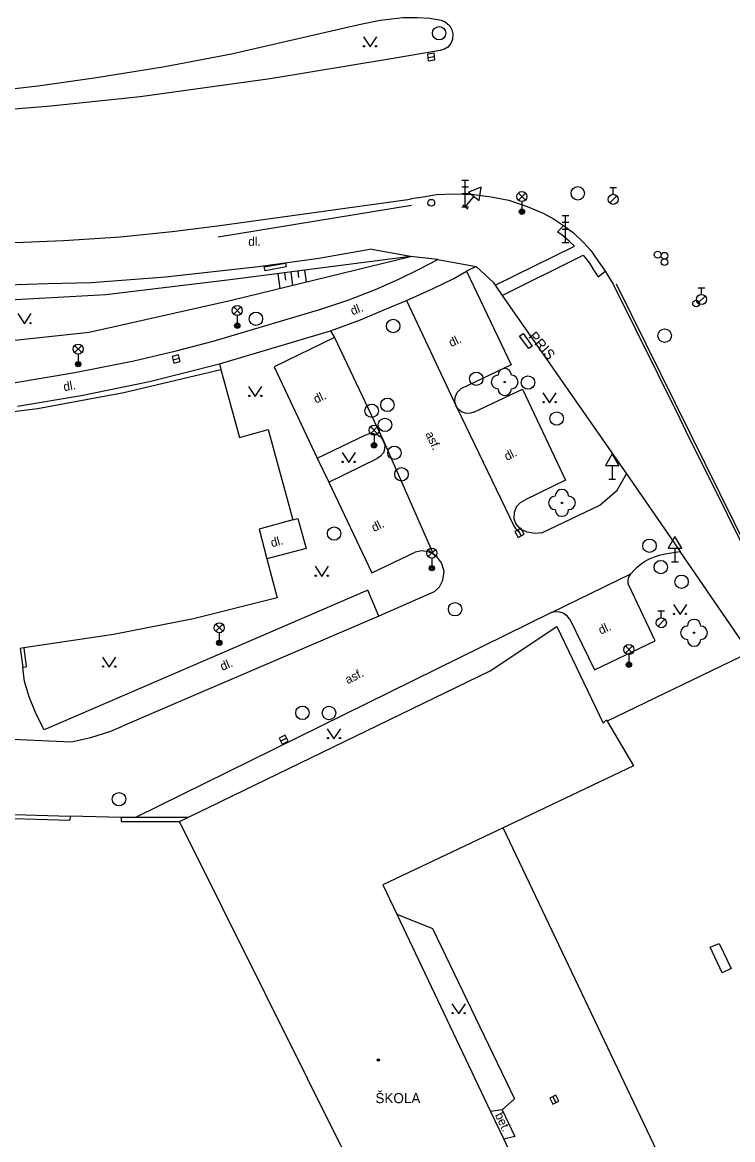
# Model space of a CAD drawing. Extents: x -598341 to -594502, y -1162301 to -1161406.
# Drawn here: x -597950.1 to -597897.2, y -1161577.7 to -1161494.5 of the extents above; entities that cross this region are included whole.
import ezdxf

# ---------------------------------------------------------------- set-up
doc = ezdxf.new("R2010")
doc.units = 0
for name, color, linetype in [('Vrstva 10', 7, 'Continuous'), ('Vrstva 11', 7, 'Continuous'), ('Vrstva 14', 7, 'Continuous'), ('Vrstva 15', 7, 'Continuous'), ('Vrstva 22', 7, 'Continuous'), ('Vrstva 24', 7, 'Continuous'), ('Vrstva 27', 7, 'Continuous'), ('Vrstva 28', 7, 'Continuous'), ('Vrstva 31', 7, 'Continuous'), ('Vrstva 33', 7, 'Continuous'), ('Vrstva 34', 7, 'Continuous'), ('Vrstva 36', 7, 'Continuous'), ('Vrstva 39', 7, 'Continuous'), ('Vrstva 40', 7, 'Continuous'), ('Vrstva 41', 7, 'Continuous'), ('Vrstva 5', 7, 'Continuous'), ('Vrstva 7', 7, 'Continuous'), ('Vrstva 8', 7, 'Continuous'), ('Vrstva 9', 7, 'Continuous')]:
    doc.layers.add(name, color=color, linetype=linetype)

msp = doc.modelspace()

# ---------------------------------------------------------------- linework, layer by layer
at = {"layer": 'Vrstva 10'}
for p, q in [((-597935.56, -1161509.65), (-597921.2, -1161507.66)), ((-597917.01, -1161513.01), (-597913.68, -1161519.99)), ((-597926.85, -1161517.96), (-597931.33, -1161520.13)), ((-597927.14, -1161517.47), (-597926.85, -1161517.96)), ((-597931.33, -1161520.13), (-597928.12, -1161526.95)), ((-597913.68, -1161519.99), (-597917.43, -1161521.79)), ((-597916.47, -1161523.52), (-597912.83, -1161521.81)), ((-597912.83, -1161521.81), (-597909.63, -1161528.57)), ((-597928.12, -1161526.95), (-597924.51, -1161525.2)), ((-597927.27, -1161528.72), (-597923.66, -1161526.97)), ((-597905.78, -1161529.32), (-597905.1, -1161528.11)), ((-597927.27, -1161528.72), (-597924.05, -1161535.48)), ((-597909.63, -1161528.57), (-597912.64, -1161530.05)), ((-597907.07, -1161530.44), (-597905.78, -1161529.32)), ((-597911.39, -1161532.49), (-597907.07, -1161530.44)), ((-597924.05, -1161535.48), (-597920.83, -1161533.94)), ((-597902.24, -1161534.07), (-597901.1, -1161533.88)), ((-597902.95, -1161540.55), (-597904.95, -1161536.34)), ((-597919.41, -1161536.88), (-597923.54, -1161538.71)), ((-597910.68, -1161538.44), (-597941.67, -1161553.7)), ((-597923.54, -1161538.71), (-597937.85, -1161544.83)), ((-597909.32, -1161538.92), (-597907.48, -1161542.69)), ((-597907.48, -1161542.69), (-597902.95, -1161540.55)), ((-597937.85, -1161544.83), (-597942.63, -1161546.9)), ((-597954.9, -1161547.68), (-597946.45, -1161548.05))]:
    msp.add_line(p, q, dxfattribs=at)
for points in [[(-597925.77, -1161494.82), (-597924.78, -1161494.6), (-597923.45, -1161494.33), (-597921.76, -1161494.14), (-597920.65, -1161494.12), (-597919.75, -1161494.18), (-597918.9, -1161494.33), (-597918.59, -1161494.45), (-597918.26, -1161494.76), (-597918.09, -1161495.06), (-597918.02, -1161495.35), (-597918.05, -1161495.74), (-597918.18, -1161496.06), (-597918.39, -1161496.34), (-597918.65, -1161496.5), (-597918.97, -1161496.6)], [(-597996.85, -1161496.39), (-597991.56, -1161497.35), (-597984.61, -1161498.36), (-597979.59, -1161498.93), (-597975.67, -1161499.3), (-597970.99, -1161499.65), (-597964.69, -1161499.92), (-597958.84, -1161499.97), (-597955.34, -1161499.95), (-597948.91, -1161499.23), (-597944.56, -1161498.61), (-597939.48, -1161497.78), (-597934.51, -1161496.84), (-597925.77, -1161494.82)], [(-597918.97, -1161496.6), (-597922.63, -1161497.21), (-597931.63, -1161498.7), (-597941.31, -1161500.04), (-597947.97, -1161500.74), (-597952.51, -1161501.1), (-597956.75, -1161501.38), (-597957.53, -1161501.38), (-597967.99, -1161501.33), (-597978.95, -1161500.91), (-597991.18, -1161499.67), (-598000.54, -1161498.25)], [(-597920.68, -1161507.57), (-597919.24, -1161507.32), (-597917.98, -1161507.26), (-597916.46, -1161507.32), (-597915.16, -1161507.48), (-597913.85, -1161507.74), (-597912.48, -1161508.21), (-597911.29, -1161508.69), (-597910.54, -1161509.11), (-597909.79, -1161509.62)], [(-597920.68, -1161507.57), (-597921.2, -1161507.66)], [(-597951.24, -1161510.92), (-597947.03, -1161510.74), (-597942.79, -1161510.46), (-597938.92, -1161510.07), (-597935.56, -1161509.65)], [(-597909.79, -1161509.62), (-597909.03, -1161510.17), (-597908.28, -1161510.9), (-597907.76, -1161511.49), (-597907.24, -1161512.19), (-597906.68, -1161513.02)], [(-597921.47, -1161515.2), (-597919.49, -1161514.31), (-597917.95, -1161513.57), (-597917.01, -1161513.01)], [(-597906.68, -1161513.02), (-597906.08, -1161513.99)], [(-597906.08, -1161513.99), (-597901.11, -1161523.98), (-597900.71, -1161524.89), (-597894.49, -1161537.35), (-597886.93, -1161552.72), (-597882.7, -1161561.26), (-597882.43, -1161561.8), (-597879.39, -1161567.94), (-597878.93, -1161568.86), (-597877.58, -1161571.67), (-597877.09, -1161572.63), (-597872.37, -1161582.18), (-597868.42, -1161590.11), (-597865.76, -1161595.56), (-597859.39, -1161608.44), (-597858.37, -1161610.54), (-597857.91, -1161611.52), (-597855.68, -1161616), (-597855.22, -1161616.92), (-597853.08, -1161621.32), (-597849.69, -1161628.2)], [(-597927.14, -1161517.47), (-597924.91, -1161516.63), (-597923.04, -1161515.85), (-597921.47, -1161515.2)], [(-597916.47, -1161523.52), (-597916.71, -1161523.6), (-597917.04, -1161523.61), (-597917.33, -1161523.52), (-597917.61, -1161523.32), (-597917.78, -1161523.07), (-597917.88, -1161522.71), (-597917.86, -1161522.39), (-597917.7, -1161522.04), (-597917.43, -1161521.79)], [(-597924.51, -1161525.2), (-597924.24, -1161525.11), (-597923.94, -1161525.11), (-597923.63, -1161525.21), (-597923.4, -1161525.36), (-597923.23, -1161525.59), (-597923.1, -1161525.94), (-597923.11, -1161526.26), (-597923.2, -1161526.54), (-597923.41, -1161526.8), (-597923.66, -1161526.97)], [(-597911.39, -1161532.49), (-597911.92, -1161532.54), (-597912.5, -1161532.46), (-597912.99, -1161532.22), (-597913.34, -1161531.81), (-597913.47, -1161531.45), (-597913.44, -1161530.95), (-597913.26, -1161530.51), (-597912.99, -1161530.25), (-597912.64, -1161530.05)], [(-597919.5, -1161534.07), (-597919.87, -1161533.92), (-597920.33, -1161533.85), (-597920.83, -1161533.94)], [(-597919.41, -1161536.88), (-597919.02, -1161536.53), (-597918.76, -1161536.03), (-597918.68, -1161535.36), (-597918.87, -1161534.72), (-597919.16, -1161534.33), (-597919.5, -1161534.07)], [(-597904.77, -1161535.56), (-597904.55, -1161535.3), (-597904.29, -1161535.05), (-597904, -1161534.81), (-597903.75, -1161534.64), (-597903.38, -1161534.43), (-597903.01, -1161534.28), (-597902.64, -1161534.16), (-597902.24, -1161534.07)], [(-597904.95, -1161536.34), (-597904.97, -1161536.18), (-597904.97, -1161536), (-597904.92, -1161535.8), (-597904.77, -1161535.56)], [(-597909.32, -1161538.92), (-597909.49, -1161538.72), (-597909.63, -1161538.6), (-597909.81, -1161538.49), (-597910.06, -1161538.41), (-597910.35, -1161538.38), (-597910.68, -1161538.44)], [(-597946.45, -1161548.05), (-597945, -1161547.73), (-597943.5, -1161547.27), (-597942.63, -1161546.9)]]:
    msp.add_lwpolyline(points, dxfattribs=at)
at = {"layer": 'Vrstva 11'}
for p, q in [((-597919.15, -1161512.15), (-597916.28, -1161512.66)), ((-597916.28, -1161512.66), (-597917.01, -1161513.01)), ((-597916.28, -1161512.66), (-597915.03, -1161513.84)), ((-597915.03, -1161513.84), (-597914.87, -1161514.07)), ((-597914.87, -1161514.07), (-597914.35, -1161514.82)), ((-597914.35, -1161514.82), (-597905.1, -1161528.11)), ((-597921.47, -1161515.2), (-597917.74, -1161523.16)), ((-597935.87, -1161518.24), (-597927.86, -1161515.84)), ((-597935.4, -1161519.92), (-597927.14, -1161517.47)), ((-597926.85, -1161517.96), (-597923.19, -1161525.65)), ((-597935.4, -1161519.92), (-597935.3, -1161520.34)), ((-597917.74, -1161523.16), (-597913.49, -1161531.97)), ((-597923.19, -1161525.65), (-597919.5, -1161534.07)), ((-597928.12, -1161526.95), (-597927.27, -1161528.72)), ((-597905.1, -1161528.11), (-597901.1, -1161533.88)), ((-597929.94, -1161531.54), (-597929.57, -1161531.43)), ((-597929.57, -1161531.43), (-597928.95, -1161533.66)), ((-597928.95, -1161533.66), (-597931.88, -1161534.44)), ((-597895.94, -1161541.4), (-597901.1, -1161533.88)), ((-597910.68, -1161538.44), (-597904.77, -1161535.56)), ((-597924.35, -1161536.76), (-597948.46, -1161547.16)), ((-597923.54, -1161538.71), (-597924.35, -1161536.76)), ((-597898.05, -1161588.52), (-597914.27, -1161554.45))]:
    msp.add_line(p, q, dxfattribs=at)
for points in [[(-597914.87, -1161514.07), (-597908.97, -1161511.15), (-597909.37, -1161510.79), (-597909.76, -1161510.43), (-597909.99, -1161510.27), (-597910.22, -1161510.11), (-597909.79, -1161509.62)], [(-597955.96, -1161514.16), (-597955.09, -1161514.14), (-597953.51, -1161514.1), (-597951.24, -1161514.04), (-597948.21, -1161513.94), (-597944.96, -1161513.87), (-597939.43, -1161513.43), (-597932.5, -1161512.68), (-597928, -1161512.04), (-597924.21, -1161511.38)], [(-597921.17, -1161511.92), (-597924.21, -1161511.38)], [(-597927.86, -1161515.84), (-597925.77, -1161515.14), (-597923.79, -1161514.37), (-597922.04, -1161513.61), (-597920.53, -1161512.87), (-597919.15, -1161512.15)], [(-597919.15, -1161512.15), (-597921.17, -1161511.92)], [(-597914.35, -1161514.82), (-597908.31, -1161511.82), (-597907.86, -1161512.42), (-597907.54, -1161512.93), (-597907.21, -1161513.43), (-597906.68, -1161513.02)], [(-597905.87, -1161513.96), (-597893.77, -1161538.4), (-597875.07, -1161576.2), (-597868.12, -1161590.3), (-597858.17, -1161610.48), (-597850.65, -1161625.75), (-597843.12, -1161641.02)], [(-597950.75, -1161521.32), (-597946.18, -1161520.57), (-597941.78, -1161519.7), (-597938.62, -1161518.94), (-597935.87, -1161518.24)], [(-597950.45, -1161523.06), (-597945.72, -1161522.28), (-597940.63, -1161521.24), (-597935.4, -1161519.92)], [(-597913.49, -1161531.97), (-597913.36, -1161532.17), (-597913.2, -1161532.33), (-597913.03, -1161532.46)], [(-597948.46, -1161547.16), (-597949.07, -1161546.01), (-597949.57, -1161544.7), (-597949.92, -1161543.57), (-597950.06, -1161542.5)], [(-597922.2, -1161560.88), (-597919.53, -1161561.95), (-597913.44, -1161574.65), (-597914.35, -1161575.45)], [(-597898.87, -1161563.35), (-597898.2, -1161563.07), (-597897.29, -1161564.93), (-597897.97, -1161565.26), (-597898.87, -1161563.35)], [(-597914.35, -1161575.45), (-597915.22, -1161575.58)], [(-597914.35, -1161575.45), (-597913.4, -1161577.43), (-597914.24, -1161577.65)]]:
    msp.add_lwpolyline(points, dxfattribs=at)
at = {"layer": 'Vrstva 14'}
for p, q in [((-597921.17, -1161511.92), (-597934.6, -1161513.67)), ((-597934.6, -1161513.67), (-597943.88, -1161514.79)), ((-597943.88, -1161514.79), (-597953.2, -1161515.29))]:
    msp.add_line(p, q, dxfattribs=at)
msp.add_lwpolyline([(-597958, -1161518.33), (-597952.54, -1161518.35), (-597945.1, -1161517.56), (-597934.51, -1161515.17), (-597921.17, -1161511.92)], dxfattribs=at)
at = {"layer": 'Vrstva 15'}
for p, q in [((-597931.06, -1161513.21), (-597930.92, -1161514.3)), ((-597930.56, -1161513.14), (-597930.49, -1161513.68)), ((-597929.94, -1161514.06), (-597930.06, -1161513.08)), ((-597929.57, -1161513.01), (-597929.51, -1161513.5)), ((-597929.07, -1161512.95), (-597928.96, -1161513.82))]:
    msp.add_line(p, q, dxfattribs=at)
at = {"layer": 'Vrstva 22'}
for centre in [(-597914.16, -1161521.27), (-597909.9, -1161530.27), (-597900.06, -1161539.94)]:
    msp.add_circle(centre, 0.05, dxfattribs=at)
for centre, start, end in [((-597914.16, -1161520.77), 0, 180), ((-597914.66, -1161521.27), 90, 270), ((-597913.66, -1161521.27), 270, 90), ((-597914.16, -1161521.77), 180, 0), ((-597910.4, -1161530.27), 90, 270), ((-597909.9, -1161529.77), 0, 180), ((-597909.4, -1161530.27), 270, 90), ((-597909.9, -1161530.77), 180, 0), ((-597900.06, -1161539.44), 0, 180), ((-597900.56, -1161539.94), 90, 270), ((-597899.56, -1161539.94), 270, 90), ((-597900.06, -1161540.44), 180, 0)]:
    msp.add_arc(centre, 0.5, start, end, dxfattribs=at)
at = {"layer": 'Vrstva 24'}
for points in [[(-597930.44, -1161512.7), (-597932.01, -1161512.99), (-597932.07, -1161512.7), (-597930.5, -1161512.41), (-597930.44, -1161512.7)], [(-597912.37, -1161518.78), (-597913.06, -1161517.85), (-597912.8, -1161517.66), (-597912.11, -1161518.59), (-597912.37, -1161518.78)]]:
    msp.add_lwpolyline(points, dxfattribs=at)
at = {"layer": 'Vrstva 27'}
for p, q in [((-597919.888, -1161497.105), (-597919.392, -1161497.035)), ((-597938.872, -1161519.621), (-597938.388, -1161519.499)), ((-597913.174, -1161532.278), (-597912.946, -1161532.722)), ((-597930.853, -1161548.013), (-597930.407, -1161547.787)), ((-597910.579, -1161574.475), (-597910.361, -1161574.925))]:
    msp.add_line(p, q, dxfattribs=at)
for points in [[(-597919.854, -1161497.351), (-597919.359, -1161497.284), (-597919.426, -1161496.789), (-597919.921, -1161496.856)], [(-597938.812, -1161519.863), (-597938.327, -1161519.742), (-597938.448, -1161519.257), (-597938.933, -1161519.378)], [(-597913.397, -1161532.392), (-597913.168, -1161532.837), (-597912.723, -1161532.608), (-597912.952, -1161532.163)], [(-597930.74, -1161548.236), (-597930.294, -1161548.01), (-597930.52, -1161547.564), (-597930.966, -1161547.79)], [(-597910.804, -1161574.584), (-597910.586, -1161575.034), (-597910.136, -1161574.816), (-597910.354, -1161574.366)]]:
    msp.add_lwpolyline(points, close=True, dxfattribs=at)
for centre in [(-597919.05, -1161495.3), (-597908.72, -1161507.22), (-597932.69, -1161516.56), (-597922.47, -1161517.1), (-597902.25, -1161517.82), (-597916.28, -1161521.03), (-597912.43, -1161521.31), (-597924.07, -1161523.41), (-597922.9, -1161522.97), (-597923.08, -1161524.46), (-597910.29, -1161523.99), (-597922.38, -1161526.54), (-597921.85, -1161528.14), (-597926.87, -1161532.55), (-597903.38, -1161533.46), (-597902.54, -1161535.05), (-597900.99, -1161536.14), (-597917.86, -1161538.19), (-597929.23, -1161545.9), (-597927.25, -1161545.91), (-597942.89, -1161552.33)]:
    msp.add_circle(centre, 0.5, dxfattribs=at)
at = {"layer": 'Vrstva 28'}
for p, q in [((-597906.338, -1161507.942), (-597905.808, -1161507.412)), ((-597906.33, -1161506.795), (-597905.83, -1161506.795)), ((-597906.08, -1161507.295), (-597906.08, -1161506.795)), ((-597899.768, -1161515.402), (-597899.238, -1161514.872)), ((-597899.76, -1161514.255), (-597899.26, -1161514.255)), ((-597899.51, -1161514.755), (-597899.51, -1161514.255)), ((-597902.758, -1161539.462), (-597902.228, -1161538.932)), ((-597902.75, -1161538.315), (-597902.25, -1161538.315)), ((-597902.5, -1161538.815), (-597902.5, -1161538.315))]:
    msp.add_line(p, q, dxfattribs=at)
for centre, radius in [((-597906.08, -1161507.67), 0.375), ((-597902.77, -1161511.79), 0.25), ((-597902.27, -1161511.87), 0.25), ((-597902.26, -1161512.34), 0.25), ((-597899.51, -1161515.13), 0.375), ((-597899.91, -1161515.43), 0.25), ((-597902.5, -1161539.19), 0.375)]:
    msp.add_circle(centre, radius, dxfattribs=at)
at = {"layer": 'Vrstva 31'}
msp.add_circle((-597919.63, -1161507.92), 0.25, dxfattribs=at)
at = {"layer": 'Vrstva 33'}
for p, q in [((-597917.35, -1161506.23), (-597916.85, -1161506.23)), ((-597917.1, -1161508.23), (-597917.1, -1161506.23)), ((-597917.35, -1161506.73), (-597916.85, -1161506.73)), ((-597917.35, -1161507.23), (-597916.85, -1161507.23)), ((-597913.145, -1161507.73), (-597912.615, -1161507.2)), ((-597913.145, -1161507.2), (-597912.615, -1161507.73)), ((-597917.35, -1161508.23), (-597916.85, -1161508.23)), ((-597912.88, -1161507.84), (-597912.88, -1161508.59)), ((-597909.89, -1161508.88), (-597909.39, -1161508.88)), ((-597909.64, -1161510.88), (-597909.64, -1161508.88)), ((-597909.89, -1161509.38), (-597909.39, -1161509.38)), ((-597909.89, -1161509.88), (-597909.39, -1161509.88)), ((-597909.89, -1161510.88), (-597909.39, -1161510.88)), ((-597934.345, -1161516.21), (-597933.815, -1161515.68)), ((-597934.345, -1161515.68), (-597933.815, -1161516.21)), ((-597934.08, -1161516.32), (-597934.08, -1161517.07)), ((-597946.195, -1161519.08), (-597945.665, -1161518.55)), ((-597946.195, -1161518.55), (-597945.665, -1161519.08)), ((-597945.93, -1161519.19), (-597945.93, -1161519.94)), ((-597924.155, -1161525.12), (-597923.625, -1161524.59)), ((-597924.155, -1161524.59), (-597923.625, -1161525.12)), ((-597923.89, -1161525.23), (-597923.89, -1161525.98)), ((-597919.855, -1161534.27), (-597919.325, -1161533.74)), ((-597919.855, -1161533.74), (-597919.325, -1161534.27)), ((-597919.59, -1161534.38), (-597919.59, -1161535.13)), ((-597935.685, -1161539.83), (-597935.155, -1161539.3)), ((-597935.685, -1161539.3), (-597935.155, -1161539.83)), ((-597935.42, -1161539.94), (-597935.42, -1161540.69)), ((-597905.175, -1161541.45), (-597904.645, -1161540.92)), ((-597905.175, -1161540.92), (-597904.645, -1161541.45)), ((-597904.91, -1161541.56), (-597904.91, -1161542.31))]:
    msp.add_line(p, q, dxfattribs=at)
for centre, radius in [((-597912.88, -1161507.465), 0.375), ((-597912.88, -1161508.59), 0.2), ((-597912.88, -1161508.59), 0.145), ((-597912.88, -1161508.59), 0.0876), ((-597934.08, -1161515.945), 0.375), ((-597934.08, -1161517.07), 0.2), ((-597934.08, -1161517.07), 0.145), ((-597934.08, -1161517.07), 0.0876), ((-597945.93, -1161518.815), 0.375), ((-597945.93, -1161519.94), 0.2), ((-597945.93, -1161519.94), 0.145), ((-597945.93, -1161519.94), 0.0876), ((-597923.89, -1161524.855), 0.375), ((-597923.89, -1161525.98), 0.2), ((-597923.89, -1161525.98), 0.145), ((-597923.89, -1161525.98), 0.0876), ((-597919.59, -1161534.005), 0.375), ((-597919.59, -1161535.13), 0.2), ((-597919.59, -1161535.13), 0.145), ((-597919.59, -1161535.13), 0.0876), ((-597935.42, -1161539.565), 0.375), ((-597935.42, -1161540.69), 0.2), ((-597935.42, -1161540.69), 0.145), ((-597935.42, -1161540.69), 0.0876), ((-597904.91, -1161541.185), 0.375), ((-597904.91, -1161542.31), 0.2), ((-597904.91, -1161542.31), 0.145), ((-597904.91, -1161542.31), 0.0876)]:
    msp.add_circle(centre, radius, dxfattribs=at)
at = {"layer": 'Vrstva 34'}
for p, q in [((-597916.461, -1161507.437), (-597917.1, -1161508.23)), ((-597917.294, -1161508.073), (-597916.905, -1161508.387)), ((-597906.16, -1161527.492), (-597906.16, -1161528.51)), ((-597906.41, -1161528.51), (-597905.91, -1161528.51)), ((-597901.48, -1161533.632), (-597901.48, -1161534.65)), ((-597901.73, -1161534.65), (-597901.23, -1161534.65))]:
    msp.add_line(p, q, dxfattribs=at)
for points in [[(-597916.85, -1161507.124), (-597916.072, -1161507.751), (-597915.918, -1161506.763)], [(-597906.66, -1161527.492), (-597905.66, -1161527.492), (-597906.16, -1161526.626)], [(-597901.98, -1161533.632), (-597900.98, -1161533.632), (-597901.48, -1161532.766)]]:
    msp.add_lwpolyline(points, close=True, dxfattribs=at)
at = {"layer": 'Vrstva 36'}
for points in [[(-597924.69, -1161495.57), (-597924.19, -1161496.32), (-597923.69, -1161495.57)], [(-597950.43, -1161516.18), (-597949.93, -1161516.93), (-597949.43, -1161516.18)], [(-597933.24, -1161521.61), (-597932.74, -1161522.36), (-597932.24, -1161521.61)], [(-597911.32, -1161522.07), (-597910.82, -1161522.82), (-597910.32, -1161522.07)], [(-597926.28, -1161526.52), (-597925.78, -1161527.27), (-597925.28, -1161526.52)], [(-597928.29, -1161534.99), (-597927.79, -1161535.74), (-597927.29, -1161534.99)], [(-597901.6, -1161537.83), (-597901.1, -1161538.58), (-597900.6, -1161537.83)], [(-597944.12, -1161541.76), (-597943.62, -1161542.51), (-597943.12, -1161541.76)], [(-597927.38, -1161547.08), (-597926.88, -1161547.83), (-597926.38, -1161547.08)], [(-597918.09, -1161567.56), (-597917.59, -1161568.31), (-597917.09, -1161567.56)]]:
    msp.add_lwpolyline(points, dxfattribs=at)
for centre in [(-597924.64, -1161496.27), (-597923.741, -1161496.27), (-597949.481, -1161516.879), (-597933.191, -1161522.31), (-597932.291, -1161522.31), (-597911.27, -1161522.771), (-597910.371, -1161522.771), (-597926.231, -1161527.22), (-597925.331, -1161527.22), (-597928.24, -1161535.691), (-597927.341, -1161535.691), (-597901.551, -1161538.53), (-597900.651, -1161538.53), (-597944.07, -1161542.46), (-597943.171, -1161542.46), (-597927.33, -1161547.781), (-597926.431, -1161547.781), (-597918.04, -1161568.26), (-597917.141, -1161568.26)]:
    msp.add_circle(centre, 0.05, dxfattribs=at)
at = {"layer": 'Vrstva 39'}
for radius in [0.09, 0.0398]:
    msp.add_circle((-597923.57, -1161571.74), radius, dxfattribs=at)
at = {"layer": 'Vrstva 5'}
for p, q in [((-597942.52, -1161522.06), (-597935.3, -1161520.34)), ((-597935.3, -1161520.34), (-597933.92, -1161525.39)), ((-597948.96, -1161523.23), (-597942.52, -1161522.06)), ((-597957.07, -1161524.24), (-597948.96, -1161523.23)), ((-597933.92, -1161525.39), (-597931.77, -1161524.81)), ((-597931.77, -1161524.81), (-597929.94, -1161531.54)), ((-597929.94, -1161531.54), (-597932.46, -1161532.23)), ((-597932.46, -1161532.23), (-597931.88, -1161534.44)), ((-597931.88, -1161534.44), (-597931.12, -1161537.35)), ((-597931.12, -1161537.35), (-597937.34, -1161538.9)), ((-597937.34, -1161538.9), (-597943.31, -1161540.06)), ((-597915.25, -1161542.78), (-597910.29, -1161539.47)), ((-597910.29, -1161539.47), (-597906.82, -1161546.67)), ((-597943.31, -1161540.06), (-597949.99, -1161541.07)), ((-597949.99, -1161541.07), (-597950.24, -1161541.11)), ((-597937.77, -1161553.7), (-597915.25, -1161542.78)), ((-597906.82, -1161546.67), (-597906.57, -1161546.43)), ((-597906.57, -1161546.43), (-597906.52, -1161546.52)), ((-597906.52, -1161546.52), (-597904.58, -1161549.84)), ((-597904.58, -1161549.84), (-597914.27, -1161554.45)), ((-597938.39, -1161554), (-597937.77, -1161553.7)), ((-597916.61, -1161597.69), (-597938.39, -1161554)), ((-597914.27, -1161554.45), (-597923.23, -1161558.71)), ((-597923.23, -1161558.71), (-597922.2, -1161560.88)), ((-597922.2, -1161560.88), (-597915.22, -1161575.58)), ((-597915.22, -1161575.58), (-597914.24, -1161577.65)), ((-597914.24, -1161577.65), (-597907.79, -1161591.24))]:
    msp.add_line(p, q, dxfattribs=at)
at = {"layer": 'Vrstva 7'}
for points in [[(-597950.24, -1161541.11), (-597950.06, -1161542.5)], [(-597949.99, -1161541.07), (-597949.81, -1161542.47)], [(-597895.94, -1161541.4), (-597906.52, -1161546.52)], [(-597950.06, -1161542.5), (-597949.81, -1161542.47)], [(-598015.25, -1161551.51), (-597979.95, -1161552.59), (-597946.53, -1161553.6)], [(-598021.17, -1161556.34), (-598021.04, -1161551.64), (-598015.26, -1161551.81), (-597979.96, -1161552.89), (-597946.54, -1161553.9)], [(-597946.53, -1161553.6), (-597946.54, -1161553.9)], [(-597942.72, -1161553.7), (-597942.73, -1161554)], [(-597942.73, -1161554), (-597938.39, -1161554)], [(-597941.67, -1161553.7), (-597942.72, -1161553.7)], [(-597937.77, -1161553.7), (-597941.67, -1161553.7)]]:
    msp.add_lwpolyline(points, dxfattribs=at)
at = {"layer": 'Vrstva 8'}
msp.add_line((-597942.72, -1161553.7), (-597946.53, -1161553.6), dxfattribs=at)
at = {"layer": 'Vrstva 9'}
msp.add_lwpolyline([(-597935.51, -1161510.45), (-597921.11, -1161508.11)], dxfattribs=at)

# ---------------------------------------------------------------- texts
at = {"layer": 'Vrstva 40'}
msp.add_text('dl.', height=0.65, dxfattribs=at).set_placement((-597933.26, -1161511.13))
for s, rotation, p in [(' dl.', 21.81883, (-597925.72, -1161516.4)), (' dl.', 25.64101, (-597918.36, -1161518.79)), (' dl.', 10.29702, (-597947.21, -1161522)), (' dl.', 25.64101, (-597928.43, -1161522.99)), (' asf.', 295.11576, (-597920.19, -1161524.91)), (' dl.', 26.18309, (-597914.22, -1161527.25)), (' dl.', 26.18309, (-597924.11, -1161532.55)), (' dl.', 14.90707, (-597931.73, -1161533.64)), (' dl.', 25.28634, (-597907.22, -1161540.19)), (' dl.', 23.33326, (-597935.41, -1161542.88)), (' asf.', 26.2179, (-597926.07, -1161543.88)), ('bet.', 295.40095, (-597914.91, -1161575.84))]:
    msp.add_text(s, height=0.65, rotation=rotation, dxfattribs=at).set_placement(p)
at = {"layer": 'Vrstva 41'}
msp.add_text('PRIS', height=0.75, rotation=310.77218, dxfattribs=at).set_placement((-597912.44, -1161517.92))
msp.add_text('ŠKOLA', height=0.75, dxfattribs=at).set_placement((-597923.79, -1161574.96))

doc.saveas('drawing.dxf')
